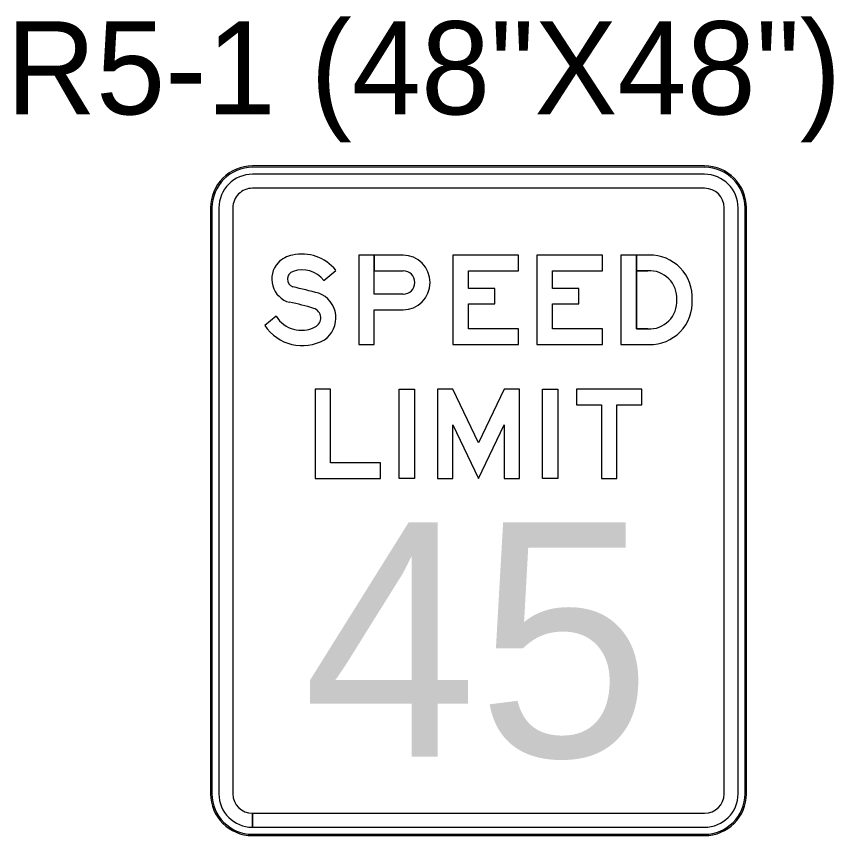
# Model space of a CAD drawing. Extents: x 658976 to 668726, y 639543 to 647196.
# Drawn here: x 664916.5 to 664971.4, y 643118.6 to 643173.6 of the extents above; entities that cross this region are included whole.
import ezdxf

# ---------------------------------------------------------------- set-up
doc = ezdxf.new("R2010")
doc.units = 0
doc.layers.add('R_SIGN - HWY 16', color=7, linetype='Continuous')
doc.layers.add('R_SIGN_ANNOT_HWY16', color=7, linetype='Continuous')

msp = doc.modelspace()

# ---------------------------------------------------------------- linework, layer by layer
at = {"layer": 'R_SIGN - HWY 16'}
for p, q in [((664962.746, 643163.557), (664932.371, 643163.557)), ((664962.746, 643163.557), (664932.371, 643163.557)), ((664932.371, 643163.463), (664932.371, 643163.464)), ((664962.746, 643163.462), (664932.371, 643163.464)), ((664962.746, 643163.462), (664962.746, 643163.463)), ((664962.746, 643162.994), (664932.371, 643162.994)), ((664962.746, 643162.057), (664932.371, 643162.057)), ((664929.559, 643160.744), (664929.559, 643121.371)), ((664929.559, 643160.744), (664929.559, 643121.371)), ((664929.652, 643160.744), (664929.652, 643121.371)), ((664929.652, 643160.744), (664929.652, 643160.744)), ((664930.121, 643160.744), (664930.121, 643121.371)), ((664931.059, 643160.744), (664931.059, 643121.371)), ((664964.058, 643121.371), (664964.058, 643160.744)), ((664964.996, 643121.371), (664964.996, 643160.744)), ((664965.465, 643160.744), (664965.465, 643160.744)), ((664965.465, 643121.371), (664965.465, 643160.744)), ((664965.558, 643121.371), (664965.558, 643160.744)), ((664965.558, 643121.371), (664965.558, 643160.744)), ((664937.162, 643155.862), (664937.968, 643156.54)), ((664937.162, 643155.862), (664937.968, 643156.54)), ((664937.162, 643155.862), (664937.968, 643156.54)), ((664942.502, 643154.931), (664940.555, 643154.931)), ((664933.966, 643153.453), (664933.196, 643152.841)), ((664933.966, 643153.453), (664933.196, 643152.841)), ((664933.966, 643153.453), (664933.196, 643152.841)), ((664940.555, 643153.881), (664942.498, 643153.881)), ((664958.166, 643152.606), (664958.94, 643152.606)), ((664957.131, 643151.556), (664959.024, 643151.556)), ((664929.652, 643121.371), (664929.652, 643121.371)), ((664965.465, 643121.371), (664965.465, 643121.371)), ((664932.371, 643119.122), (664932.371, 643120.059)), ((664932.38, 643120.059), (664962.746, 643120.059)), ((664932.38, 643120.059), (664932.38, 643119.122)), ((664932.38, 643119.122), (664962.746, 643119.122)), ((664932.371, 643118.652), (664932.371, 643118.653)), ((664932.371, 643118.559), (664932.371, 643118.652)), ((664932.371, 643118.559), (664962.746, 643118.559)), ((664932.373, 643118.652), (664962.746, 643118.652)), ((664932.373, 643118.652), (664932.373, 643118.559)), ((664932.373, 643118.559), (664962.746, 643118.559)), ((664962.746, 643118.653), (664962.746, 643118.652))]:
    msp.add_line(p, q, dxfattribs=at)
for points in [[(664942.498, 643157.556), (664939.52, 643157.556), (664939.52, 643151.556), (664940.555, 643151.556), (664940.555, 643153.881)], [(664940.555, 643157.556), (664939.52, 643157.556), (664939.52, 643151.556), (664940.555, 643151.556), (664940.555, 643153.881), (664942.498, 643153.881)], [(664940.555, 643157.556), (664939.52, 643157.556), (664939.52, 643151.556), (664940.555, 643151.556), (664940.555, 643153.881), (664942.498, 643153.881)], [(664942.498, 643157.556), (664940.555, 643157.556), (664940.555, 643156.506), (664942.502, 643156.506)], [(664942.502, 643154.931), (664940.555, 643154.931), (664940.555, 643157.556)], [(664942.498, 643157.556), (664940.555, 643157.556), (664940.555, 643156.506), (664942.502, 643156.506)], [(664942.502, 643154.931), (664940.555, 643154.931), (664940.555, 643157.556)], [(664959.024, 643157.556), (664957.131, 643157.556), (664957.131, 643151.556)], [(664958.94, 643152.606), (664958.166, 643152.606), (664958.166, 643157.556), (664957.131, 643157.556), (664957.131, 643151.556), (664959.024, 643151.556)], [(664958.94, 643152.606), (664958.166, 643152.606), (664958.166, 643157.556), (664957.131, 643157.556), (664957.131, 643151.556), (664959.024, 643151.556)], [(664959.024, 643157.556), (664958.166, 643157.556), (664958.166, 643156.506), (664958.94, 643156.506)], [(664959.024, 643157.556), (664958.166, 643157.556), (664958.166, 643156.506), (664958.94, 643156.506)], [(664940.555, 643154.931), (664940.555, 643156.506), (664942.502, 643156.506)], [(664958.94, 643156.506), (664958.166, 643156.506), (664958.166, 643152.606)]]:
    msp.add_lwpolyline(points, dxfattribs=at)
for points in [[(664950.246, 643152.606), (664946.878, 643152.606), (664946.878, 643154.28), (664948.664, 643154.28), (664948.664, 643155.33), (664946.878, 643155.33), (664946.878, 643156.506), (664950.246, 643156.506), (664950.246, 643157.556), (664945.844, 643157.556), (664945.844, 643151.556), (664950.246, 643151.556)], [(664950.246, 643152.606), (664946.878, 643152.606), (664946.878, 643154.28), (664948.664, 643154.28), (664948.664, 643155.33), (664946.878, 643155.33), (664946.878, 643156.506), (664950.246, 643156.506), (664950.246, 643157.556), (664945.844, 643157.556), (664945.844, 643151.556), (664950.246, 643151.556)], [(664950.246, 643152.606), (664946.878, 643152.606), (664946.878, 643154.28), (664948.664, 643154.28), (664948.664, 643155.33), (664946.878, 643155.33), (664946.878, 643156.506), (664950.246, 643156.506), (664950.246, 643157.556), (664945.844, 643157.556), (664945.844, 643151.556), (664950.246, 643151.556)], [(664955.891, 643152.606), (664952.522, 643152.606), (664952.522, 643154.28), (664954.308, 643154.28), (664954.308, 643155.33), (664952.522, 643155.33), (664952.522, 643156.506), (664955.891, 643156.506), (664955.891, 643157.556), (664951.488, 643157.556), (664951.488, 643151.556), (664955.891, 643151.556)], [(664955.891, 643152.606), (664952.522, 643152.606), (664952.522, 643154.28), (664954.308, 643154.28), (664954.308, 643155.33), (664952.522, 643155.33), (664952.522, 643156.506), (664955.891, 643156.506), (664955.891, 643157.556), (664951.488, 643157.556), (664951.488, 643151.556), (664955.891, 643151.556)], [(664955.891, 643152.606), (664952.522, 643152.606), (664952.522, 643154.28), (664954.308, 643154.28), (664954.308, 643155.33), (664952.522, 643155.33), (664952.522, 643156.506), (664955.891, 643156.506), (664955.891, 643157.556), (664951.488, 643157.556), (664951.488, 643151.556), (664955.891, 643151.556)], [(664940.983, 643142.556), (664940.983, 643143.606), (664937.614, 643143.606), (664937.614, 643148.556), (664936.58, 643148.556), (664936.58, 643142.556)], [(664940.983, 643142.556), (664940.983, 643143.606), (664937.614, 643143.606), (664937.614, 643148.556), (664936.58, 643148.556), (664936.58, 643142.556)], [(664940.983, 643142.556), (664940.983, 643143.606), (664937.614, 643143.606), (664937.614, 643148.556), (664936.58, 643148.556), (664936.58, 643142.556)], [(664942.225, 643142.556), (664942.225, 643148.556), (664943.258, 643148.556), (664943.258, 643142.556)], [(664942.225, 643142.556), (664942.225, 643148.556), (664943.258, 643148.556), (664943.258, 643142.556)], [(664942.225, 643142.556), (664942.225, 643148.556), (664943.258, 643148.556), (664943.258, 643142.556)], [(664945.829, 643146.171), (664947.559, 643142.556), (664949.286, 643146.171), (664949.286, 643142.556), (664950.32, 643142.556), (664950.32, 643148.556), (664949.277, 643148.556), (664947.559, 643144.961), (664945.838, 643148.556), (664944.796, 643148.556), (664944.796, 643142.556), (664945.829, 643142.556)], [(664945.829, 643146.171), (664947.559, 643142.556), (664949.286, 643146.171), (664949.286, 643142.556), (664950.32, 643142.556), (664950.32, 643148.556), (664949.277, 643148.556), (664947.559, 643144.961), (664945.838, 643148.556), (664944.796, 643148.556), (664944.796, 643142.556), (664945.829, 643142.556)], [(664945.829, 643146.171), (664947.559, 643142.556), (664949.286, 643146.171), (664949.286, 643142.556), (664950.32, 643142.556), (664950.32, 643148.556), (664949.277, 643148.556), (664947.559, 643144.961), (664945.838, 643148.556), (664944.796, 643148.556), (664944.796, 643142.556), (664945.829, 643142.556)], [(664951.857, 643142.556), (664951.857, 643148.556), (664952.891, 643148.556), (664952.891, 643142.556)], [(664951.857, 643142.556), (664951.857, 643148.556), (664952.891, 643148.556), (664952.891, 643142.556)], [(664951.857, 643142.556), (664951.857, 643148.556), (664952.891, 643148.556), (664952.891, 643142.556)], [(664954.133, 643147.506), (664955.817, 643147.506), (664955.817, 643142.556), (664956.851, 643142.556), (664956.851, 643147.506), (664958.535, 643147.506), (664958.535, 643148.556), (664954.133, 643148.556)], [(664954.133, 643147.506), (664955.817, 643147.506), (664955.817, 643142.556), (664956.851, 643142.556), (664956.851, 643147.506), (664958.535, 643147.506), (664958.535, 643148.556), (664954.133, 643148.556)], [(664954.133, 643147.506), (664955.817, 643147.506), (664955.817, 643142.556), (664956.851, 643142.556), (664956.851, 643147.506), (664958.535, 643147.506), (664958.535, 643148.556), (664954.133, 643148.556)]]:
    msp.add_lwpolyline(points, close=True, dxfattribs=at)
for centre, major_axis, ratio, start_param, end_param in [((664932.371, 643160.744), (2.812, 0), 0.99995, 1.570796, 3.141593), ((664932.371, 643160.744), (2.812, 0), 0.99995, 1.570796, 3.141593), ((664932.371, 643160.744), (2.719, 0), 0.99995, 1.570796, 3.141593), ((664962.746, 643160.744), (2.812, 0), 0.99995, 0, 1.570796), ((664962.746, 643160.744), (2.812, 0), 0.99995, 0, 1.570796), ((664962.746, 643160.744), (2.719, 0), 0.99995, 0, 1.570796), ((664932.371, 643160.744), (2.25, 0), 0.99995, 1.570796, 3.141593), ((664962.746, 643160.744), (2.25, 0), 0.99995, 0, 1.570796), ((664932.371, 643160.744), (1.312, 0), 0.99995, 1.570796, 3.141593), ((664962.746, 643160.744), (1.312, 0), 0.99995, 0, 1.570796), ((664935.713, 643154.699), (0, 2.94), 0.985049, 5.39109, 6.512443), ((664935.713, 643154.699), (0, 2.94), 0.985049, 5.39109, 6.512443), ((664935.713, 643154.699), (0, 2.94), 0.985049, 5.39109, 6.512443), ((664935.403, 643155.704), (0, 1.892), 0.985049, 0.188309, 0.774198), ((664935.403, 643155.704), (0, 1.892), 0.985049, 0.188309, 0.774198), ((664935.403, 643155.704), (0, 1.892), 0.985049, 0.188309, 0.774198), ((664942.497, 643155.723), (0, 1.837), 0.985049, 3.141593, 6.283185), ((664942.497, 643155.723), (0, 1.837), 0.985049, 3.141593, 6.283185), ((664942.497, 643155.723), (0, 1.837), 0.985049, 3.141593, 6.283185), ((664959.096, 643154.692), (0, 2.869), 0.985049, 4.66648, 6.308552), ((664959.096, 643154.692), (0, 2.869), 0.985049, 4.66648, 6.308552), ((664959.096, 643154.692), (0, 2.869), 0.985049, 4.66648, 6.308552), ((664935.264, 643155.956), (0, 1.615), 0.985049, 0.820678, 2.88985), ((664935.264, 643155.956), (0, 1.615), 0.985049, 0.820678, 2.88985), ((664935.264, 643155.956), (0, 1.615), 0.985049, 0.820678, 2.88985), ((664935.717, 643154.712), (0, 1.866), 0.985049, 5.379097, 6.621038), ((664935.717, 643154.712), (0, 1.866), 0.985049, 5.379097, 6.621038), ((664935.717, 643154.712), (0, 1.866), 0.985049, 5.379097, 6.621038), ((664935.252, 643155.953), (0, 0.539), 0.985049, 0.275374, 2.821771), ((664935.252, 643155.953), (0, 0.539), 0.985049, 0.275374, 2.821771), ((664935.252, 643155.953), (0, 0.539), 0.985049, 0.275374, 2.821771), ((664942.502, 643155.723), (0, 0.787), 0.985049, 3.141593, 6.283185), ((664942.502, 643155.723), (0, 0.787), 0.985049, 3.141593, 6.283185), ((664942.502, 643155.723), (0, 0.787), 0.985049, 3.141593, 6.283185), ((664959.054, 643154.652), (0, 1.861), 0.985049, 4.662786, 6.345315), ((664959.054, 643154.652), (0, 1.861), 0.985049, 4.662785, 6.345315), ((664959.054, 643154.652), (0, 1.861), 0.985049, 4.662785, 6.345315), ((664763.31, 642451.721), (0, 725.005), 0.985049, 6.03777, 6.040278), ((664763.31, 642451.721), (0, 725.005), 0.985049, 6.03777, 6.040278), ((664763.31, 642451.721), (0, 725.005), 0.985049, 6.03777, 6.040278), ((664936.249, 643153.34), (0, 1.761), 0.985049, 3.730745, 5.946234), ((664936.249, 643153.34), (0, 1.761), 0.985049, 3.730745, 5.946234), ((664936.249, 643153.34), (0, 1.761), 0.985049, 3.730745, 5.946234), ((664959.054, 643154.468), (0, 1.861), 0.985049, 3.079463, 4.761992), ((664959.054, 643154.468), (0, 1.861), 0.985049, 3.079463, 4.761992), ((664959.054, 643154.468), (0, 1.861), 0.985049, 3.079463, 4.761992), ((664959.096, 643154.428), (0, 2.869), 0.985049, 3.116226, 4.758298), ((664959.096, 643154.428), (0, 2.869), 0.985049, 3.116226, 4.758298), ((664959.096, 643154.428), (0, 2.869), 0.985049, 3.116226, 4.758298), ((664931.986, 643139.085), (0, 15.584), 0.985049, 5.985413, 6.094332), ((664931.986, 643139.085), (0, 15.584), 0.985049, 5.985413, 6.094332), ((664931.986, 643139.085), (0, 15.584), 0.985049, 5.985413, 6.094332), ((664936.298, 643153.341), (0, 0.671), 0.985049, 3.590487, 5.988914), ((664936.298, 643153.341), (0, 0.671), 0.985049, 3.590487, 5.988914), ((664936.298, 643153.341), (0, 0.671), 0.985049, 3.590487, 5.988914), ((664935.667, 643154.562), (0, 2.05), 0.985049, 2.139887, 3.613921), ((664935.667, 643154.562), (0, 2.05), 0.985049, 2.139887, 3.613921), ((664935.667, 643154.562), (0, 2.05), 0.985049, 2.139887, 3.613921), ((664935.723, 643154.572), (0, 3.091), 0.985049, 2.16317, 3.653035), ((664935.723, 643154.572), (0, 3.091), 0.985049, 2.16317, 3.653035), ((664935.723, 643154.572), (0, 3.091), 0.985049, 2.16317, 3.653035), ((664932.371, 643121.371), (2.812, 0), 0.99995, 3.141593, 4.712389), ((664932.371, 643121.371), (2.812, 0), 0.99995, 3.141593, 4.712389), ((664932.371, 643121.371), (2.719, 0), 0.99995, 3.141593, 4.712389), ((664932.371, 643121.371), (2.25, 0), 0.99995, 3.141593, 4.712389), ((664932.371, 643121.371), (1.312, 0), 0.99995, 3.141593, 4.712389), ((664962.746, 643121.371), (2.812, 0), 0.99995, 4.712389, 6.283185), ((664962.746, 643121.371), (2.25, 0), 0.99995, 4.712389, 6.283185), ((664962.746, 643121.371), (1.312, 0), 0.99995, 4.712389, 6.283185), ((664962.746, 643121.371), (2.812, 0), 0.99995, 4.712389, 6.283185), ((664962.746, 643121.371), (2.719, 0), 0.99995, 4.712389, 6.283185)]:
    msp.add_ellipse(centre, major_axis=major_axis, ratio=ratio, start_param=start_param, end_param=end_param, dxfattribs=at)

# ---------------------------------------------------------------- texts
msp.add_text('45', height=15.75, rotation=360, dxfattribs=at).set_placement((664935.751, 643123.861))
at = {"layer": 'R_SIGN_ANNOT_HWY16'}
msp.add_text('R5-1 (48"X48")', height=6.25, dxfattribs=at).set_placement((664915.829, 643167.023))

doc.saveas('drawing.dxf')
